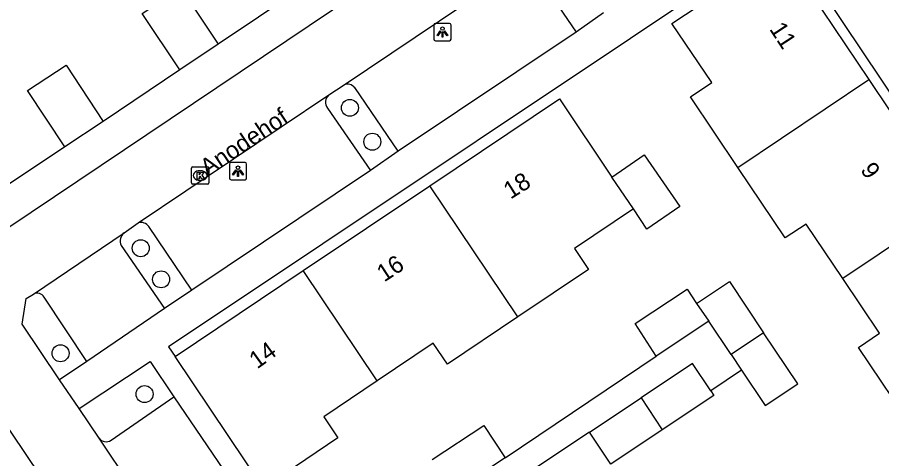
# Model space of a CAD drawing. Extents: x 158797 to 159887, y 384318 to 385255.
# Drawn here: x 158909.67 to 158959.52, y 384507.63 to 384533.07 of the extents above; entities that cross this region are included whole.
import ezdxf

# ---------------------------------------------------------------- set-up
doc = ezdxf.new("R2010")
doc.units = 0
for name, color, linetype in [('IMGEO_Boom', 7, 'Continuous'), ('IMGEO_Kolk', 7, 'Continuous'), ('IMGEO_Lichtpunt', 7, 'Continuous'), ('IMGEO_Openbare_ruimte_label', 7, 'Continuous'), ('IMGEO_Pand', 7, 'Continuous'), ('IMGEO_Pand_nummerreeks', 7, 'Continuous'), ('IMGEO_Parkeervlak_open', 7, 'Continuous'), ('IMGEO_Rijbaan_lokaal_open', 7, 'Continuous'), ('IMGEO_Voetpad_open', 7, 'Continuous')]:
    doc.layers.add(name, color=color, linetype=linetype)

msp = doc.modelspace()

# ---------------------------------------------------------------- linework, layer by layer
at = {"layer": 'IMGEO_Boom'}
for centre in [(158928.854, 384527.853), (158930.146, 384525.901), (158916.791, 384519.759), (158917.965, 384517.966), (158912.17, 384513.703), (158917.017, 384511.355)]:
    msp.add_circle(centre, 0.489, dxfattribs=at)
at = {"layer": 'IMGEO_Kolk'}
for p, q in [((158919.719, 384523.524), (158919.719, 384524.376)), ((158919.794, 384524.45), (158920.646, 384524.45)), ((158920.207, 384524.23), (158920.232, 384524.23)), ((158920.72, 384524.376), (158920.72, 384523.524)), ((158920.646, 384523.45), (158919.794, 384523.45)), ((158920.23, 384523.67), (158920.205, 384523.67))]:
    msp.add_line(p, q, dxfattribs=at)
for points in [[(158919.719, 384523.524), (158919.719, 384524.376)], [(158919.794, 384524.45), (158920.646, 384524.45)], [(158920.72, 384524.376), (158920.72, 384523.524)], [(158920.04, 384524.15), (158920.163, 384524.15), (158920.163, 384523.999), (158920.293, 384524.15), (158920.457, 384524.15), (158920.311, 384523.999), (158920.464, 384523.75), (158920.312, 384523.75), (158920.227, 384523.914), (158920.163, 384523.847), (158920.163, 384523.75), (158920.04, 384523.75), (158920.04, 384524.15)], [(158920.646, 384523.45), (158919.794, 384523.45)]]:
    msp.add_lwpolyline(points, dxfattribs=at)
for centre, start, end in [((158919.796, 384524.374), 91.552, 178.448), ((158919.796, 384524.374), 91.552, 178.448), ((158920.644, 384524.374), 1.552, 88.448), ((158920.644, 384524.374), 1.552, 88.448), ((158919.796, 384523.526), 181.552, 268.448), ((158919.796, 384523.526), 181.552, 268.448), ((158920.644, 384523.526), 271.552, 358.448), ((158920.644, 384523.526), 271.552, 358.448)]:
    msp.add_arc(centre, 0.0765, start, end, dxfattribs=at)
for centre, major_axis, ratio, start_param, end_param in [((158920.206, 384523.95), (-0.387, 0.002), 0.722429, 4.712389, 7.853982), ((158920.231, 384523.95), (-0.39, 0.002), 0.717154, 1.570796, 4.712389)]:
    msp.add_ellipse(centre, major_axis=major_axis, ratio=ratio, start_param=start_param, end_param=end_param, dxfattribs=at)
at = {"layer": 'IMGEO_Lichtpunt'}
for p, q in [((158934.594, 384532.719), (158933.786, 384532.719)), ((158934.594, 384532.719), (158933.786, 384532.719)), ((158933.692, 384532.624), (158933.692, 384531.817)), ((158933.692, 384532.624), (158933.692, 384531.817)), ((158934.688, 384531.817), (158934.688, 384532.624)), ((158934.688, 384531.817), (158934.688, 384532.624)), ((158933.786, 384531.723), (158934.594, 384531.723)), ((158933.786, 384531.723), (158934.594, 384531.723)), ((158922.806, 384524.702), (158921.998, 384524.702)), ((158922.806, 384524.702), (158921.998, 384524.702)), ((158921.904, 384524.607), (158921.904, 384523.8)), ((158921.904, 384524.607), (158921.904, 384523.8)), ((158922.9, 384523.8), (158922.9, 384524.607)), ((158922.9, 384523.8), (158922.9, 384524.607)), ((158921.998, 384523.706), (158922.806, 384523.706)), ((158921.998, 384523.706), (158922.806, 384523.706))]:
    msp.add_line(p, q, dxfattribs=at)
for points in [[(158934.066, 384532.288), (158934.105, 384532.26), (158933.917, 384531.998), (158933.879, 384532.025), (158934.066, 384532.288)], [(158934.168, 384532.24), (158934.215, 384532.24), (158934.215, 384531.918), (158934.168, 384531.918), (158934.168, 384532.24)], [(158934.278, 384532.26), (158934.316, 384532.287), (158934.503, 384532.025), (158934.464, 384531.997), (158934.278, 384532.26)], [(158922.278, 384524.271), (158922.317, 384524.243), (158922.129, 384523.981), (158922.091, 384524.008), (158922.278, 384524.271)], [(158922.38, 384524.223), (158922.427, 384524.223), (158922.427, 384523.901), (158922.38, 384523.901), (158922.38, 384524.223)], [(158922.49, 384524.243), (158922.528, 384524.27), (158922.715, 384524.008), (158922.676, 384523.98), (158922.49, 384524.243)]]:
    msp.add_lwpolyline(points, dxfattribs=at)
for centre in [(158934.191, 384532.422), (158922.403, 384524.405)]:
    msp.add_circle(centre, 0.0994, dxfattribs=at)
for centre, start, end in [((158933.786, 384532.624), 90, 180), ((158933.786, 384532.624), 90, 180), ((158934.594, 384532.624), 0, 90), ((158934.594, 384532.624), 0, 90), ((158933.786, 384531.817), 180, 270), ((158933.786, 384531.817), 180, 270), ((158934.594, 384531.817), 270, 0), ((158934.594, 384531.817), 270, 360), ((158921.998, 384524.607), 90, 180), ((158921.998, 384524.607), 90, 180), ((158922.806, 384524.607), 0, 90), ((158922.806, 384524.607), 0, 90), ((158921.998, 384523.8), 180, 270), ((158921.998, 384523.8), 180, 270), ((158922.806, 384523.8), 270, 0), ((158922.806, 384523.8), 270, 360)]:
    msp.add_arc(centre, 0.0946, start, end, dxfattribs=at)
at = {"layer": 'IMGEO_Pand'}
for points in [[(158951.224, 384524.423), (158948.495, 384528.492), (158949.716, 384529.311), (158947.419, 384532.718), (158951.464, 384535.411), (158951.273, 384535.691), (158953.82, 384537.41), (158955.001, 384535.679), (158954.74, 384535.502), (158958.776, 384529.488)], [(158919.042, 384530.05), (158916.884, 384533.29), (158919.099, 384534.766), (158921.257, 384531.526)], [(158921.257, 384531.526), (158919.042, 384530.05)], [(158912.413, 384525.602), (158910.273, 384528.849), (158912.485, 384530.307), (158914.625, 384527.06)], [(158951.224, 384524.423), (158958.776, 384529.488)], [(158958.776, 384529.488), (158963.621, 384522.268)], [(158933.458, 384523.355), (158940.939, 384528.366), (158943.961, 384523.865)], [(158914.625, 384527.06), (158912.413, 384525.602)], [(158943.961, 384523.865), (158945.816, 384525.151), (158947.88, 384522.174), (158945.98, 384520.857), (158945.197, 384522.024)], [(158957.28, 384518.014), (158955.155, 384521.156), (158953.954, 384520.354), (158951.224, 384524.423)], [(158945.197, 384522.024), (158943.961, 384523.865)], [(158926.159, 384518.467), (158933.458, 384523.355)], [(158938.545, 384515.803), (158933.458, 384523.355)], [(158963.621, 384522.268), (158957.28, 384518.014)], [(158945.197, 384522.024), (158941.801, 384519.738), (158942.612, 384518.534), (158938.545, 384515.803)], [(158918.769, 384513.517), (158926.159, 384518.467)], [(158930.419, 384512.107), (158926.159, 384518.467)], [(158948.843, 384516.579), (158950.738, 384517.836), (158952.707, 384514.889)], [(158961.47, 384509.156), (158958.173, 384514.044), (158959.392, 384514.865), (158957.28, 384518.014)], [(158946.52, 384513.53), (158945.292, 384515.412), (158948.296, 384517.404), (158948.843, 384516.579)], [(158948.843, 384516.579), (158949.556, 384515.555)], [(158938.545, 384515.803), (158934.479, 384513.072), (158933.66, 384514.293), (158930.419, 384512.107)], [(158949.556, 384515.555), (158946.52, 384513.53)], [(158950.836, 384513.639), (158949.556, 384515.555)], [(158952.707, 384514.889), (158950.836, 384513.639)], [(158951.441, 384512.734), (158952.805, 384510.692), (158954.676, 384511.942), (158952.707, 384514.889)], [(158923.869, 384505.933), (158918.769, 384513.517)], [(158950.836, 384513.639), (158951.441, 384512.734)], [(158949.656, 384511.544), (158948.612, 384513.11), (158945.642, 384511.129)], [(158930.419, 384512.107), (158927.349, 384510.037), (158928.161, 384508.831), (158923.869, 384505.933)], [(158949.656, 384511.544), (158949.841, 384511.267), (158946.867, 384509.284)], [(158942.671, 384509.148), (158945.642, 384511.129)], [(158945.642, 384511.129), (158946.867, 384509.284)], [(158933.602, 384507.575), (158936.57, 384509.546), (158937.81, 384507.679)], [(158946.867, 384509.284), (158943.9, 384507.305), (158942.671, 384509.148)], [(158937.81, 384507.679), (158934.842, 384505.708)]]:
    msp.add_lwpolyline(points, dxfattribs=at)
at = {"layer": 'IMGEO_Parkeervlak_open'}
for points in [[(158939.397, 384535.884), (158941.89, 384532.222)], [(158931.63, 384525.348), (158929.135, 384529.016)], [(158927.555, 384527.835), (158930.042, 384524.233)], [(158919.737, 384517.344), (158917.263, 384521.009)], [(158915.671, 384519.921), (158918.154, 384516.285)], [(158913.683, 384513.236), (158911.225, 384516.94)], [(158915.08, 384508.692), (158918.697, 384511.189)]]:
    msp.add_lwpolyline(points, dxfattribs=at)
for centre, radius, start, end in [((158928.728, 384528.697), 0.517, 38.0485, 113.0848), ((158928.018, 384528.171), 0.572, 132.3213, 215.9437), ((158916.809, 384520.689), 0.556, 35.1535, 106.4667), ((158916.219, 384520.184), 0.608, 128.9242, 205.6558), ((158910.827, 384516.704), 0.463, 30.6039, 119.0416), ((158914.795, 384509.108), 0.504, 216.2119, 304.4066)]:
    msp.add_arc(centre, radius, start, end, dxfattribs=at)
at = {"layer": 'IMGEO_Rijbaan_lokaal_open'}
for points in [[(158981.152, 384497.194), (158937.214, 384467.664), (158903.79, 384517.357), (158947.914, 384546.992)], [(158928.525, 384529.173), (158939.465, 384536.543)], [(158927.633, 384528.594), (158928.525, 384529.173)], [(158916.651, 384521.222), (158927.633, 384528.594)], [(158915.837, 384520.657), (158916.651, 384521.222)], [(158910.602, 384517.109), (158915.837, 384520.657)], [(158912.116, 384512.177), (158909.958, 384515.383), (158910.194, 384516.853), (158910.602, 384517.109)], [(158913.236, 384510.512), (158912.116, 384512.177)], [(158914.389, 384508.81), (158913.236, 384510.512)], [(158918.049, 384503.347), (158914.389, 384508.81)]]:
    msp.add_lwpolyline(points, dxfattribs=at)
at = {"layer": 'IMGEO_Voetpad_open'}
for points in [[(158953.94, 384537.814), (158918.394, 384514.076), (158918.769, 384513.517)], [(158975.088, 384506.233), (158953.94, 384537.814)], [(158925.904, 384534.654), (158921.257, 384531.526)], [(158943.481, 384533.325), (158941.89, 384532.222)], [(158941.89, 384532.222), (158931.63, 384525.348)], [(158919.042, 384530.05), (158914.625, 384527.06)], [(158912.413, 384525.602), (158907.773, 384522.506)], [(158931.63, 384525.348), (158930.042, 384524.233)], [(158930.042, 384524.233), (158919.737, 384517.344)], [(158919.737, 384517.344), (158918.154, 384516.285)], [(158918.154, 384516.285), (158913.683, 384513.236)], [(158913.683, 384513.236), (158912.116, 384512.177)], [(158913.236, 384510.512), (158917.334, 384513.24), (158918.697, 384511.189)], [(158937.81, 384507.679), (158946.52, 384513.53)], [(158951.441, 384512.734), (158949.656, 384511.544)], [(158918.697, 384511.189), (158921.89, 384506.498)], [(158942.671, 384509.148), (158939.625, 384507.135)]]:
    msp.add_lwpolyline(points, dxfattribs=at)

# ---------------------------------------------------------------- texts
at = {"layer": 'IMGEO_Openbare_ruimte_label'}
msp.add_text('Anodehof', height=1, rotation=33.7854, dxfattribs=at).set_placement((158920.642, 384523.876))
at = {"layer": 'IMGEO_Pand_nummerreeks'}
for s, rotation, p in [('11', 303.1701, (158953.012, 384532.394)), ('9', 304.7692, (158958.256, 384524.273)), ('18', 32.2248, (158938.115, 384522.559)), ('16', 33.3347, (158930.827, 384517.779)), ('14', 35.6988, (158923.504, 384512.768))]:
    msp.add_text(s, height=1, rotation=rotation, dxfattribs=at).set_placement(p)

doc.saveas('drawing.dxf')
